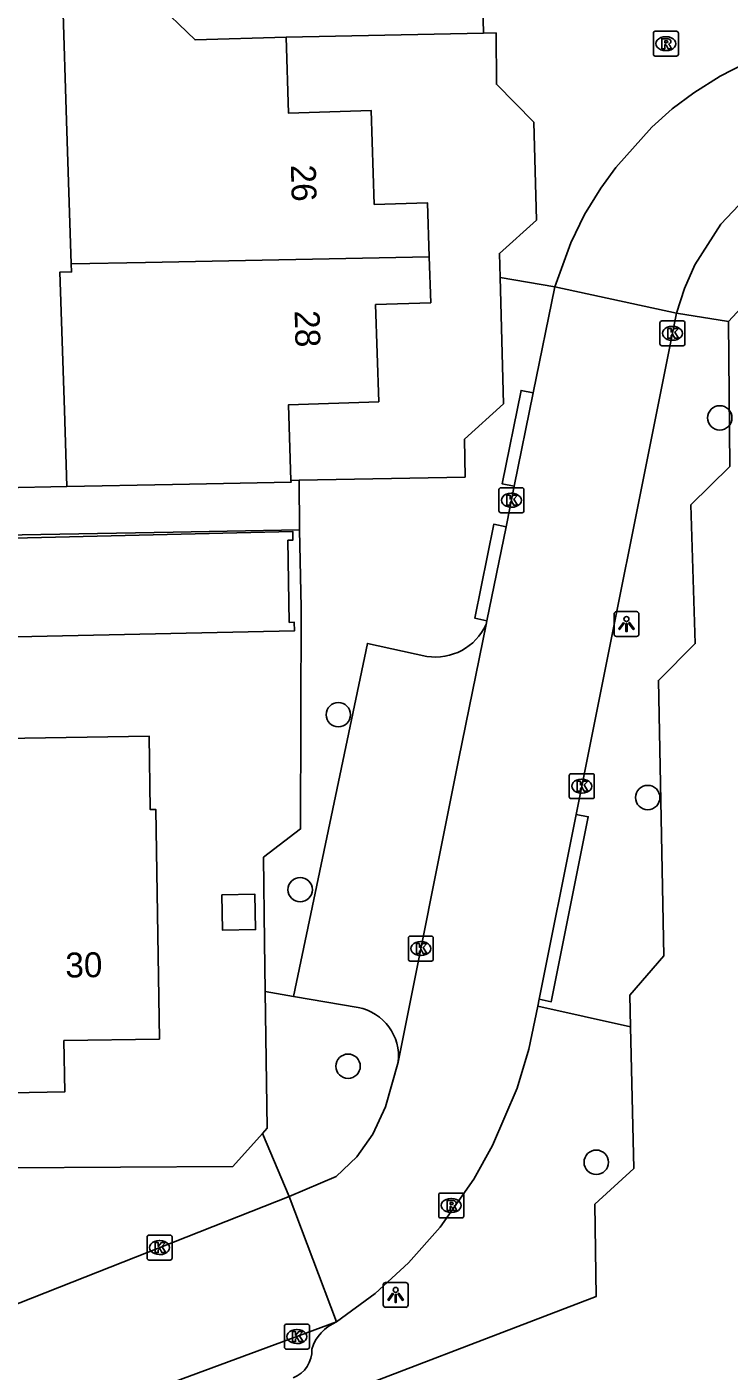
# Model space of a CAD drawing. Extents: x 157321 to 158827, y 386650 to 388532.
# Drawn here: x 158077.1 to 158105.2, y 387680.6 to 387734.6 of the extents above; entities that cross this region are included whole.
import ezdxf

# ---------------------------------------------------------------- set-up
doc = ezdxf.new("R2010")
doc.units = 0
for name, color, linetype in [('IMGEO_Boom', 7, 'Continuous'), ('IMGEO_Kolk', 7, 'Continuous'), ('IMGEO_Lichtpunt', 7, 'Continuous'), ('IMGEO_Muur', 7, 'Continuous'), ('IMGEO_Pand', 7, 'Continuous'), ('IMGEO_Pand_nummerreeks', 7, 'Continuous'), ('IMGEO_Rijbaan_lokaal_open', 7, 'Continuous'), ('IMGEO_Rioolput', 7, 'Continuous'), ('IMGEO_Voetpad_open', 7, 'Continuous')]:
    doc.layers.add(name, color=color, linetype=linetype)

msp = doc.modelspace()

# ---------------------------------------------------------------- linework, layer by layer
at = {"layer": 'IMGEO_Boom'}
for centre in [(158104.87, 387718.878), (158089.563, 387706.957), (158101.98, 387703.632), (158088.033, 387699.93), (158089.956, 387692.842), (158099.913, 387688.986)]:
    msp.add_circle(centre, 0.489, dxfattribs=at)
at = {"layer": 'IMGEO_Kolk'}
for p, q in [((158102.47, 387721.846), (158102.47, 387722.698)), ((158102.545, 387722.772), (158103.397, 387722.772)), ((158102.958, 387722.552), (158102.983, 387722.552)), ((158103.471, 387722.698), (158103.471, 387721.846)), ((158102.981, 387721.992), (158102.956, 387721.992)), ((158103.397, 387721.772), (158102.545, 387721.772)), ((158096.009, 387715.143), (158096.009, 387715.995)), ((158096.084, 387716.069), (158096.936, 387716.069)), ((158097.01, 387715.995), (158097.01, 387715.143)), ((158096.497, 387715.849), (158096.522, 387715.849)), ((158096.936, 387715.069), (158096.084, 387715.069)), ((158096.52, 387715.289), (158096.495, 387715.289)), ((158098.832, 387703.662), (158098.832, 387704.514)), ((158098.907, 387704.588), (158099.759, 387704.588)), ((158099.32, 387704.368), (158099.345, 387704.368)), ((158099.833, 387704.514), (158099.833, 387703.662)), ((158099.759, 387703.588), (158098.907, 387703.588)), ((158099.343, 387703.808), (158099.318, 387703.808)), ((158092.375, 387697.14), (158092.375, 387697.992)), ((158092.45, 387698.066), (158093.302, 387698.066)), ((158092.863, 387697.846), (158092.888, 387697.846)), ((158093.376, 387697.992), (158093.376, 387697.14)), ((158093.302, 387697.066), (158092.45, 387697.066)), ((158092.886, 387697.286), (158092.861, 387697.286)), ((158081.894, 387685.133), (158081.894, 387685.985)), ((158081.969, 387686.059), (158082.821, 387686.059)), ((158082.382, 387685.839), (158082.407, 387685.839)), ((158082.895, 387685.985), (158082.895, 387685.133)), ((158082.405, 387685.279), (158082.38, 387685.279)), ((158082.821, 387685.059), (158081.969, 387685.059)), ((158087.478, 387682.485), (158088.33, 387682.485)), ((158087.403, 387681.559), (158087.403, 387682.411)), ((158087.891, 387682.265), (158087.916, 387682.265)), ((158088.404, 387682.411), (158088.404, 387681.559)), ((158088.33, 387681.485), (158087.478, 387681.485)), ((158087.914, 387681.705), (158087.889, 387681.705))]:
    msp.add_line(p, q, dxfattribs=at)
for points in [[(158102.47, 387721.846), (158102.47, 387722.698)], [(158102.545, 387722.772), (158103.397, 387722.772)], [(158102.791, 387722.472), (158102.914, 387722.472), (158102.914, 387722.321), (158103.044, 387722.472), (158103.208, 387722.472), (158103.062, 387722.321), (158103.215, 387722.072), (158103.063, 387722.072), (158102.978, 387722.236), (158102.914, 387722.169), (158102.914, 387722.072), (158102.791, 387722.072), (158102.791, 387722.472)], [(158103.471, 387722.698), (158103.471, 387721.846)], [(158103.397, 387721.772), (158102.545, 387721.772)], [(158096.009, 387715.143), (158096.009, 387715.995)], [(158096.084, 387716.069), (158096.936, 387716.069)], [(158097.01, 387715.995), (158097.01, 387715.143)], [(158096.33, 387715.769), (158096.453, 387715.769), (158096.453, 387715.618), (158096.583, 387715.769), (158096.747, 387715.769), (158096.601, 387715.618), (158096.754, 387715.369), (158096.602, 387715.369), (158096.517, 387715.533), (158096.453, 387715.466), (158096.453, 387715.369), (158096.33, 387715.369), (158096.33, 387715.769)], [(158096.936, 387715.069), (158096.084, 387715.069)], [(158098.832, 387703.662), (158098.832, 387704.514)], [(158098.907, 387704.588), (158099.759, 387704.588)], [(158099.153, 387704.288), (158099.276, 387704.288), (158099.276, 387704.137), (158099.406, 387704.288), (158099.57, 387704.288), (158099.424, 387704.137), (158099.577, 387703.888), (158099.425, 387703.888), (158099.34, 387704.052), (158099.276, 387703.985), (158099.276, 387703.888), (158099.153, 387703.888), (158099.153, 387704.288)], [(158099.833, 387704.514), (158099.833, 387703.662)], [(158099.759, 387703.588), (158098.907, 387703.588)], [(158092.375, 387697.14), (158092.375, 387697.992)], [(158092.45, 387698.066), (158093.302, 387698.066)], [(158092.696, 387697.766), (158092.819, 387697.766), (158092.819, 387697.615), (158092.949, 387697.766), (158093.113, 387697.766), (158092.967, 387697.615), (158093.12, 387697.366), (158092.968, 387697.366), (158092.883, 387697.53), (158092.819, 387697.463), (158092.819, 387697.366), (158092.696, 387697.366), (158092.696, 387697.766)], [(158093.376, 387697.992), (158093.376, 387697.14)], [(158093.302, 387697.066), (158092.45, 387697.066)], [(158081.894, 387685.133), (158081.894, 387685.985)], [(158081.969, 387686.059), (158082.821, 387686.059)], [(158082.215, 387685.759), (158082.338, 387685.759), (158082.338, 387685.608), (158082.468, 387685.759), (158082.632, 387685.759), (158082.486, 387685.608), (158082.639, 387685.359), (158082.487, 387685.359), (158082.402, 387685.523), (158082.338, 387685.456), (158082.338, 387685.359), (158082.215, 387685.359), (158082.215, 387685.759)], [(158082.895, 387685.985), (158082.895, 387685.133)], [(158082.821, 387685.059), (158081.969, 387685.059)], [(158087.478, 387682.485), (158088.33, 387682.485)], [(158087.403, 387681.559), (158087.403, 387682.411)], [(158087.724, 387682.185), (158087.847, 387682.185), (158087.847, 387682.034), (158087.977, 387682.185), (158088.141, 387682.185), (158087.995, 387682.034), (158088.148, 387681.785), (158087.996, 387681.785), (158087.911, 387681.949), (158087.847, 387681.882), (158087.847, 387681.785), (158087.724, 387681.785), (158087.724, 387682.185)], [(158088.404, 387682.411), (158088.404, 387681.559)], [(158088.33, 387681.485), (158087.478, 387681.485)]]:
    msp.add_lwpolyline(points, dxfattribs=at)
for centre, start, end in [((158102.547, 387722.696), 91.552, 178.448), ((158102.547, 387722.696), 91.552, 178.448), ((158103.395, 387722.696), 1.552, 88.448), ((158103.395, 387722.696), 1.552, 88.448), ((158102.547, 387721.848), 181.552, 268.448), ((158102.547, 387721.848), 181.552, 268.448), ((158103.395, 387721.848), 271.552, 358.448), ((158103.395, 387721.848), 271.552, 358.448), ((158096.086, 387715.993), 91.552, 178.448), ((158096.086, 387715.993), 91.552, 178.448), ((158096.934, 387715.993), 1.552, 88.448), ((158096.934, 387715.993), 1.552, 88.448), ((158096.086, 387715.145), 181.552, 268.448), ((158096.086, 387715.145), 181.552, 268.448), ((158096.934, 387715.145), 271.552, 358.448), ((158096.934, 387715.145), 271.552, 358.448), ((158098.909, 387704.512), 91.552, 178.448), ((158098.909, 387704.512), 91.552, 178.448), ((158099.757, 387704.512), 1.552, 88.448), ((158099.757, 387704.512), 1.552, 88.448), ((158098.909, 387703.664), 181.552, 268.448), ((158098.909, 387703.664), 181.552, 268.448), ((158099.757, 387703.664), 271.552, 358.448), ((158099.757, 387703.664), 271.552, 358.448), ((158092.452, 387697.99), 91.552, 178.448), ((158092.452, 387697.99), 91.552, 178.448), ((158093.3, 387697.99), 1.552, 88.448), ((158093.3, 387697.99), 1.552, 88.448), ((158092.452, 387697.142), 181.552, 268.448), ((158092.452, 387697.142), 181.552, 268.448), ((158093.3, 387697.142), 271.552, 358.448), ((158093.3, 387697.142), 271.552, 358.448), ((158081.971, 387685.983), 91.552, 178.448), ((158081.971, 387685.983), 91.552, 178.448), ((158082.819, 387685.983), 1.552, 88.448), ((158082.819, 387685.983), 1.552, 88.448), ((158081.971, 387685.135), 181.552, 268.448), ((158081.971, 387685.135), 181.552, 268.448), ((158082.819, 387685.135), 271.552, 358.448), ((158082.819, 387685.135), 271.552, 358.448), ((158087.48, 387682.409), 91.552, 178.448), ((158087.48, 387682.409), 91.552, 178.448), ((158088.328, 387682.409), 1.552, 88.448), ((158088.328, 387682.409), 1.552, 88.448), ((158087.48, 387681.561), 181.552, 268.448), ((158087.48, 387681.561), 181.552, 268.448), ((158088.328, 387681.561), 271.552, 358.448), ((158088.328, 387681.561), 271.552, 358.448)]:
    msp.add_arc(centre, 0.0765, start, end, dxfattribs=at)
for centre, major_axis, ratio, start_param, end_param in [((158102.957, 387722.272), (-0.387, 0.002), 0.722429, 4.712389, 7.853982), ((158102.982, 387722.272), (-0.39, 0.002), 0.717154, 1.570796, 4.712389), ((158096.496, 387715.569), (-0.387, 0.002), 0.722429, 4.712389, 7.853982), ((158096.521, 387715.569), (-0.39, 0.002), 0.717154, 1.570796, 4.712389), ((158099.319, 387704.088), (-0.387, 0.002), 0.722429, 4.712389, 7.853982), ((158099.344, 387704.088), (-0.39, 0.002), 0.717154, 1.570796, 4.712389), ((158092.862, 387697.566), (-0.387, 0.002), 0.722429, 4.712389, 7.853982), ((158092.887, 387697.566), (-0.39, 0.002), 0.717154, 1.570796, 4.712389), ((158082.381, 387685.559), (-0.387, 0.002), 0.722429, 4.712389, 7.853982), ((158082.406, 387685.559), (-0.39, 0.002), 0.717154, 1.570796, 4.712389), ((158087.89, 387681.985), (-0.387, 0.002), 0.722429, 4.712389, 7.853982), ((158087.915, 387681.985), (-0.39, 0.002), 0.717154, 1.570796, 4.712389)]:
    msp.add_ellipse(centre, major_axis=major_axis, ratio=ratio, start_param=start_param, end_param=end_param, dxfattribs=at)
at = {"layer": 'IMGEO_Lichtpunt'}
for p, q in [((158101.529, 387711.096), (158100.721, 387711.096)), ((158101.529, 387711.096), (158100.721, 387711.096)), ((158100.627, 387711.001), (158100.627, 387710.194)), ((158100.627, 387711.001), (158100.627, 387710.194)), ((158101.623, 387710.194), (158101.623, 387711.001)), ((158101.623, 387710.194), (158101.623, 387711.001)), ((158100.721, 387710.1), (158101.529, 387710.1)), ((158100.721, 387710.1), (158101.529, 387710.1)), ((158092.269, 387684.157), (158091.461, 387684.157)), ((158092.269, 387684.157), (158091.461, 387684.157)), ((158091.367, 387684.062), (158091.367, 387683.255)), ((158091.367, 387684.062), (158091.367, 387683.255)), ((158092.363, 387683.255), (158092.363, 387684.062)), ((158092.363, 387683.255), (158092.363, 387684.062)), ((158091.461, 387683.161), (158092.269, 387683.161)), ((158091.461, 387683.161), (158092.269, 387683.161))]:
    msp.add_line(p, q, dxfattribs=at)
for points in [[(158101.001, 387710.665), (158101.04, 387710.637), (158100.852, 387710.375), (158100.814, 387710.402), (158101.001, 387710.665)], [(158101.103, 387710.617), (158101.15, 387710.617), (158101.15, 387710.295), (158101.103, 387710.295), (158101.103, 387710.617)], [(158101.213, 387710.637), (158101.251, 387710.664), (158101.438, 387710.402), (158101.399, 387710.374), (158101.213, 387710.637)], [(158091.741, 387683.726), (158091.78, 387683.698), (158091.592, 387683.436), (158091.554, 387683.463), (158091.741, 387683.726)], [(158091.843, 387683.678), (158091.89, 387683.678), (158091.89, 387683.356), (158091.843, 387683.356), (158091.843, 387683.678)], [(158091.953, 387683.698), (158091.991, 387683.725), (158092.178, 387683.463), (158092.139, 387683.435), (158091.953, 387683.698)]]:
    msp.add_lwpolyline(points, dxfattribs=at)
for centre in [(158101.126, 387710.799), (158091.866, 387683.86)]:
    msp.add_circle(centre, 0.0994, dxfattribs=at)
for centre, start, end in [((158100.721, 387711.001), 90, 180), ((158100.721, 387711.001), 90, 180), ((158101.529, 387711.001), 0, 90), ((158101.529, 387711.001), 0, 90), ((158100.721, 387710.194), 180, 270), ((158100.721, 387710.194), 180, 270), ((158101.529, 387710.194), 270, 0), ((158101.529, 387710.194), 270, 360), ((158091.461, 387684.062), 90, 180), ((158091.461, 387684.062), 90, 180), ((158092.269, 387684.062), 0, 90), ((158092.269, 387684.062), 0, 90), ((158091.461, 387683.255), 180, 270), ((158091.461, 387683.255), 180, 270), ((158092.269, 387683.255), 270, 0), ((158092.269, 387683.255), 270, 360)]:
    msp.add_arc(centre, 0.0946, start, end, dxfattribs=at)
at = {"layer": 'IMGEO_Muur'}
msp.add_lwpolyline([(158086.602, 387697.844), (158086.556, 387701.237), (158088.053, 387702.37), (158088.07, 387711.265)], dxfattribs=at)
at = {"layer": 'IMGEO_Pand'}
for points in [[(158087.466, 387734.168), (158083.82, 387734.056), (158082.181, 387735.636), (158078.509, 387735.545)], [(158078.509, 387735.545), (158078.663, 387730.805), (158078.85, 387725.063)], [(158087.466, 387734.168), (158087.566, 387731.108), (158090.884, 387731.217), (158091.008, 387727.447), (158093.14, 387727.517), (158093.211, 387725.345)], [(158093.211, 387725.345), (158081.822, 387725.118), (158078.85, 387725.063)], [(158093.211, 387725.345), (158093.271, 387723.5), (158091.058, 387723.428), (158091.185, 387719.525), (158087.567, 387719.407), (158087.664, 387716.361)], [(158078.85, 387725.063), (158078.861, 387724.738), (158078.396, 387724.729), (158078.577, 387719.188), (158078.677, 387716.118)], [(158078.677, 387716.118), (158082.915, 387716.199), (158087.666, 387716.289), (158087.664, 387716.361)], [(158087.542, 387713.966), (158087.742, 387713.969), (158087.736, 387714.319), (158075.96, 387714.037), (158076.017, 387710.067), (158087.8, 387710.32), (158087.794, 387710.67), (158087.594, 387710.667), (158087.542, 387713.966)], [(158076.22, 387703.058), (158076.16, 387706.007), (158081.97, 387706.1), (158082.017, 387703.15), (158082.238, 387703.154), (158082.384, 387693.935), (158078.556, 387693.875), (158078.589, 387691.809), (158076.449, 387691.775)], [(158084.891, 387699.727), (158086.219, 387699.749), (158086.242, 387698.332), (158084.913, 387698.311), (158084.891, 387699.727)]]:
    msp.add_lwpolyline(points, dxfattribs=at)
at = {"layer": 'IMGEO_Rijbaan_lokaal_open'}
for points in [[(158114.114, 387734.331), (158113.025, 387734.458), (158111.27, 387734.467), (158109.671, 387734.302), (158108.867, 387734.138), (158107.048, 387733.598), (158105.869, 387733.105), (158104.891, 387732.602), (158103.831, 387731.925), (158102.963, 387731.286), (158102.149, 387730.545), (158100.696, 387728.936), (158100.093, 387728.104), (158099.444, 387727.044), (158098.896, 387725.91), (158098.251, 387724.145)], [(158103.131, 387723.078), (158103.448, 387724.071), (158103.872, 387725.028), (158104.918, 387726.662), (158106.118, 387727.933), (158107.059, 387728.671), (158107.882, 387729.178)], [(158098.251, 387724.145), (158097.385, 387719.879)], [(158103.131, 387723.078), (158098.251, 387724.145)], [(158099.106, 387702.955), (158103.131, 387723.078)], [(158097.385, 387719.879), (158096.624, 387716.133)], [(158096.624, 387716.133), (158096.293, 387714.505)], [(158096.293, 387714.505), (158095.527, 387710.734)], [(158095.495, 387710.577), (158094.402, 387705.195), (158091.966, 387693.009)], [(158095.527, 387710.734), (158095.495, 387710.577)], [(158097.621, 387695.534), (158099.106, 387702.955)], [(158097.566, 387695.259), (158097.621, 387695.534)], [(158089.496, 387682.572), (158091.041, 387683.719), (158092.375, 387684.945), (158093.657, 387686.374), (158095.001, 387688.305), (158095.754, 387689.659), (158096.738, 387691.964), (158097.202, 387693.521), (158097.566, 387695.259)], [(158091.966, 387693.009), (158091.452, 387691.212), (158090.955, 387690.111), (158090.309, 387689.199), (158089.481, 387688.412), (158087.591, 387687.607)], [(158087.591, 387687.607), (158074.74, 387682.537)], [(158089.496, 387682.572), (158087.591, 387687.607)], [(158077.69, 387678.217), (158089.496, 387682.572)]]:
    msp.add_lwpolyline(points, dxfattribs=at)
at = {"layer": 'IMGEO_Rioolput'}
for p, q in [((158102.207, 387733.477), (158102.207, 387734.329)), ((158102.282, 387734.403), (158103.134, 387734.403)), ((158103.208, 387734.329), (158103.208, 387733.477)), ((158102.695, 387734.183), (158102.72, 387734.183)), ((158103.134, 387733.403), (158102.282, 387733.403)), ((158102.718, 387733.623), (158102.693, 387733.623)), ((158093.594, 387686.825), (158093.594, 387687.677)), ((158093.669, 387687.751), (158094.521, 387687.751)), ((158094.082, 387687.531), (158094.107, 387687.531)), ((158094.595, 387687.677), (158094.595, 387686.825)), ((158094.105, 387686.971), (158094.08, 387686.971)), ((158094.521, 387686.751), (158093.669, 387686.751))]:
    msp.add_line(p, q, dxfattribs=at)
for points in [[(158102.207, 387733.477), (158102.207, 387734.329)], [(158102.282, 387734.403), (158103.134, 387734.403)], [(158103.208, 387734.329), (158103.208, 387733.477)], [(158102.796, 387734.101), (158102.544, 387734.103), (158102.544, 387733.703)], [(158102.544, 387733.703), (158102.668, 387733.703), (158102.668, 387733.865), (158102.679, 387733.865)], [(158102.722, 387734.022), (158102.668, 387734.022), (158102.668, 387733.941)], [(158102.668, 387733.941), (158102.72, 387733.941)], [(158102.726, 387733.836), (158102.797, 387733.703), (158102.937, 387733.703), (158102.872, 387733.829)], [(158103.134, 387733.403), (158102.282, 387733.403)], [(158093.594, 387686.825), (158093.594, 387687.677)], [(158093.669, 387687.751), (158094.521, 387687.751)], [(158094.183, 387687.449), (158093.931, 387687.451), (158093.931, 387687.051)], [(158094.109, 387687.37), (158094.055, 387687.37), (158094.055, 387687.289)], [(158094.595, 387687.677), (158094.595, 387686.825)], [(158093.931, 387687.051), (158094.055, 387687.051), (158094.055, 387687.213), (158094.066, 387687.213)], [(158094.055, 387687.289), (158094.107, 387687.289)], [(158094.113, 387687.184), (158094.184, 387687.051), (158094.324, 387687.051), (158094.259, 387687.177)], [(158094.521, 387686.751), (158093.669, 387686.751)]]:
    msp.add_lwpolyline(points, dxfattribs=at)
for centre, radius, start, end in [((158102.284, 387734.327), 0.0765, 91.552, 178.448), ((158102.284, 387734.327), 0.0765, 91.552, 178.448), ((158103.132, 387734.327), 0.0765, 1.552, 88.448), ((158103.132, 387734.327), 0.0765, 1.552, 88.448), ((158102.678, 387733.812), 0.0533, 26.0293, 88.6989), ((158102.704, 387734.13), 0.19, 274.7715, 282.9687), ((158102.728, 387733.926), 0.0964, 77.0061, 93.1865), ((158102.742, 387733.983), 0.0378, 276.6634, 79.6772), ((158102.795, 387733.991), 0.109, 350.3612, 89.416), ((158102.793, 387733.991), 0.112, 277.5842, 350.9817), ((158102.777, 387733.776), 0.108, 29.5134, 73.7905), ((158102.284, 387733.479), 0.0765, 181.552, 268.448), ((158102.284, 387733.479), 0.0765, 181.552, 268.448), ((158103.132, 387733.479), 0.0765, 271.552, 358.448), ((158103.132, 387733.479), 0.0765, 271.552, 358.448), ((158093.671, 387687.675), 0.0765, 91.552, 178.448), ((158093.671, 387687.675), 0.0765, 91.552, 178.448), ((158094.115, 387687.274), 0.0964, 77.0061, 93.1865), ((158094.129, 387687.331), 0.0378, 276.6634, 79.6772), ((158094.182, 387687.339), 0.109, 350.3612, 89.416), ((158094.519, 387687.675), 0.0765, 1.552, 88.448), ((158094.519, 387687.675), 0.0765, 1.552, 88.448), ((158093.671, 387686.827), 0.0765, 181.552, 268.448), ((158093.671, 387686.827), 0.0765, 181.552, 268.448), ((158094.065, 387687.16), 0.0533, 26.0293, 88.6989), ((158094.091, 387687.478), 0.19, 274.7715, 282.9687), ((158094.18, 387687.339), 0.112, 277.5842, 350.9817), ((158094.164, 387687.124), 0.108, 29.5134, 73.7905), ((158094.519, 387686.827), 0.0765, 271.552, 358.448), ((158094.519, 387686.827), 0.0765, 271.552, 358.448)]:
    msp.add_arc(centre, radius, start, end, dxfattribs=at)
for centre, major_axis, ratio, start_param, end_param in [((158102.694, 387733.903), (-0.387, 0.002), 0.722429, 4.712389, 7.853982), ((158102.719, 387733.903), (-0.39, 0.002), 0.717154, 1.570796, 4.712389), ((158094.081, 387687.251), (-0.387, 0.002), 0.722429, 4.712389, 7.853982), ((158094.106, 387687.251), (-0.39, 0.002), 0.717154, 1.570796, 4.712389)]:
    msp.add_ellipse(centre, major_axis=major_axis, ratio=ratio, start_param=start_param, end_param=end_param, dxfattribs=at)
at = {"layer": 'IMGEO_Voetpad_open'}
for points in [[(158095.386, 387734.323), (158095.308, 387737.646)], [(158095.386, 387734.323), (158087.466, 387734.168)], [(158096.055, 387724.515), (158096.028, 387725.478), (158097.514, 387726.821), (158097.404, 387730.749), (158095.911, 387732.274), (158095.895, 387734.333), (158095.386, 387734.323)], [(158087.989, 387716.372), (158094.652, 387716.499), (158094.629, 387718.028), (158096.195, 387719.442), (158096.055, 387724.515)], [(158098.251, 387724.145), (158096.055, 387724.515)], [(158111.745, 387724.337), (158111.034, 387724.321), (158106.586, 387724.226), (158105.221, 387722.744)], [(158103.131, 387723.078), (158105.221, 387722.744)], [(158105.221, 387722.744), (158105.276, 387716.927), (158103.71, 387715.384), (158103.884, 387709.817), (158102.409, 387708.334), (158102.628, 387697.27), (158101.263, 387695.698), (158101.292, 387694.422)], [(158096.624, 387716.133), (158096.135, 387716.233), (158096.896, 387719.979), (158097.385, 387719.879)], [(158069.794, 387715.945), (158076.086, 387716.069), (158078.677, 387716.118)], [(158087.664, 387716.361), (158087.989, 387716.372)], [(158087.989, 387716.372), (158088.012, 387714.383)], [(158088.012, 387714.383), (158082.938, 387714.289), (158076.121, 387714.163), (158074.121, 387714.126)], [(158086.629, 387695.844), (158086.602, 387697.844), (158086.556, 387701.237), (158088.053, 387702.37), (158088.07, 387711.265), (158088.012, 387714.383)], [(158095.527, 387710.734), (158095.038, 387710.835), (158095.804, 387714.606), (158096.293, 387714.505)], [(158087.772, 387695.647), (158090.735, 387709.819), (158093.112, 387709.296)], [(158099.106, 387702.955), (158099.595, 387702.857), (158098.11, 387695.434), (158097.621, 387695.534)], [(158086.518, 387690.145), (158086.704, 387690.354), (158086.629, 387695.844)], [(158087.772, 387695.647), (158086.629, 387695.844)], [(158090.36, 387695.2), (158087.772, 387695.647)], [(158101.292, 387694.422), (158097.566, 387695.259)], [(158101.292, 387694.422), (158101.421, 387688.732), (158099.855, 387687.298), (158099.914, 387683.601), (158087.613, 387678.89)], [(158046.972, 387688.294), (158053.126, 387688.26), (158054.639, 387686.894), (158058.758, 387686.924), (158060.231, 387685.419), (158070.415, 387685.584), (158071.8, 387687.207), (158075.068, 387687.255), (158076.324, 387688.758), (158085.329, 387688.811), (158086.518, 387690.145)], [(158086.518, 387690.145), (158087.591, 387687.607)]]:
    msp.add_lwpolyline(points, dxfattribs=at)
for centre, radius, start, end in [((158093.45, 387711.524), 2.253, 261.3683, 335.1529), ((158089.99, 387693.244), 1.99, 353.2054, 79.2773), ((158090.12, 387681.011), 1.681, 111.7719, 163.6808), ((158087.323, 387681.435), 1.184, 291.1467, 2.3035)]:
    msp.add_arc(centre, radius, start, end, dxfattribs=at)

# ---------------------------------------------------------------- texts
at = {"layer": 'IMGEO_Pand_nummerreeks'}
for s, rotation, p in [('26', 271.4747, (158087.659, 387729.036)), ('28', 271.4723, (158087.81, 387723.187)), ('30', 0.8136, (158078.618, 387696.401))]:
    msp.add_text(s, height=1, rotation=rotation, dxfattribs=at).set_placement(p)

doc.saveas('drawing.dxf')
